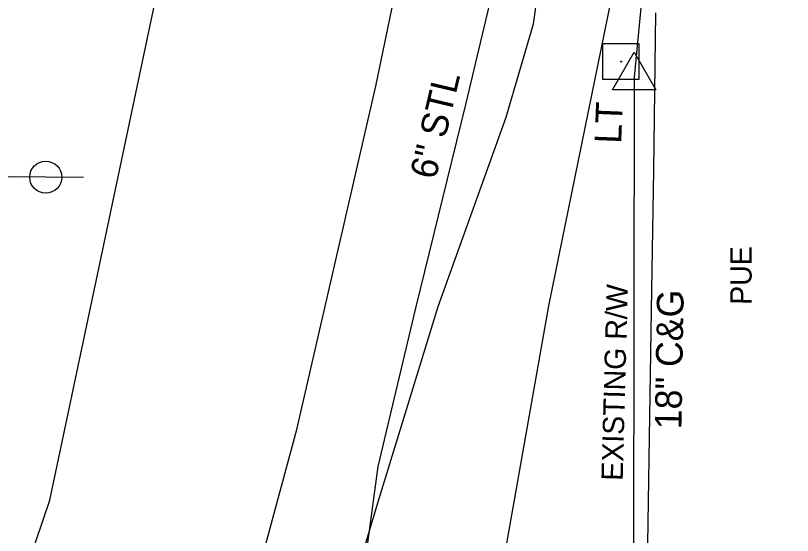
# Model space of a CAD drawing. Extents: x 1614611 to 1617571, y 898867 to 905462.
# Drawn here: x 1616119.9 to 1616236.5, y 899443.1 to 899521.1 of the extents above; entities that cross this region are included whole.
import ezdxf

# ---------------------------------------------------------------- set-up
doc = ezdxf.new("R2010")
doc.units = 0
for name, color, linetype in [('Exist Right of Way Easement Line Text', 7, 'Continuous'), ('Exist Right of Way Line Text', 7, 'Continuous'), ('Exist Right of Way Monument CELL', 7, 'Continuous'), ('Exist Roads Curbs Text', 7, 'Continuous'), ('Exist Utilities Gas UG Line SUE LOS B', 7, 'Continuous'), ('Exist Utilities Gas UG Line SUE LOS B Text', 7, 'Continuous'), ('Exist Utilities Other Pole With Base CELL', 7, 'Continuous'), ('Exist Utilities Other Pole With Base Text', 7, 'Continuous'), ('Exist Utilities Telephone Pole CELL', 7, 'Continuous'), ('Exist Utilities Telephone UG Cable SUE LOS B', 7, 'Continuous'), ('Exist Utilities Telephone UG FO SUE LOS B', 7, 'Continuous'), ('Exist Utilities Water UG Line SUE LOS B', 7, 'Continuous'), ('Scratch_Level_1', 7, 'Continuous')]:
    doc.layers.add(name, color=color, linetype=linetype)

msp = doc.modelspace()

# ---------------------------------------------------------------- linework, layer by layer
at = {"layer": 'Exist Right of Way Monument CELL'}
for p, q in [((1616220.81, 899596.37), (1616212.74, 899511.85)), ((1616212.74, 899511.85), (1616212.61, 899422.1)), ((1616212.74, 899511.85), (1616212.74, 899511.85))]:
    msp.add_line(p, q, dxfattribs=at)
msp.add_lwpolyline([(1616209.49, 899509.96), (1616212.74, 899515.6), (1616215.99, 899509.96)], close=True, dxfattribs=at)
at = {"layer": 'Exist Utilities Gas UG Line SUE LOS B'}
msp.add_lwpolyline([(1616190.2, 899390.02), (1616174.99, 899410.03), (1616170.68, 899423.65), (1616172.28, 899438.3), (1616174.33, 899453.44), (1616179.95, 899477.17), (1616187.46, 899507.75), (1616199.06, 899556.48)], dxfattribs=at)
at = {"layer": 'Exist Utilities Other Pole With Base CELL'}
msp.add_line((1616210.77, 899514.17), (1616210.77, 899514.17), dxfattribs=at)
msp.add_lwpolyline([(1616208.05, 899516.87), (1616213.45, 899516.87), (1616213.45, 899511.47), (1616208.05, 899511.47), (1616208.05, 899516.87)], dxfattribs=at)
msp.add_circle((1616210.77, 899514.17), 0.0707, dxfattribs=at)
at = {"layer": 'Exist Utilities Telephone Pole CELL'}
for p, q in [((1616130.1, 899496.79), (1616118.77, 899496.9)), ((1616124.43, 899496.84), (1616124.43, 899496.84))]:
    msp.add_line(p, q, dxfattribs=at)
msp.add_circle((1616124.43, 899496.84), 2.41, dxfattribs=at)
at = {"layer": 'Exist Utilities Telephone UG Cable SUE LOS B'}
msp.add_lwpolyline([(1616102.33, 899364.7), (1616108.47, 899383.92), (1616109.56, 899394.84), (1616111.46, 899406.05), (1616113.78, 899415.32), (1616125.05, 899448.4), (1616131.48, 899478.87), (1616140.6, 899521.99), (1616147.11, 899554.84), (1616151.11, 899585.39), (1616153.86, 899606.67), (1616153.18, 899609.07), (1616150.87, 899610.42)], dxfattribs=at)
at = {"layer": 'Exist Utilities Telephone UG FO SUE LOS B'}
for points in [[(1616186.35, 899390.81), (1616176.34, 899400.32), (1616169.6, 899416.51), (1616168.42, 899428.4), (1616174.27, 899447.99), (1616183.34, 899477.46), (1616193.52, 899505.85), (1616197.61, 899519.87), (1616202.66, 899555.72), (1616206.78, 899581.86), (1616205.67, 899601.57), (1616205.17, 899614.27), (1616214.77, 899656.74), (1616223.26, 899694.54), (1616232.38, 899741.15), (1616238.03, 899772.42), (1616239.49, 899790.4), (1616242.07, 899803.13), (1616247.08, 899816.75), (1616255.84, 899848.11), (1616264.27, 899888.11), (1616275.63, 899938.03)], [(1616191.66, 899398.1), (1616189.9, 899399.55), (1616189.33, 899401.85), (1616189.51, 899413.84), (1616190.94, 899426.64), (1616199.92, 899477.56), (1616209.31, 899523.67), (1616212.53, 899561.31), (1616213.78, 899576.64), (1616215.47, 899598.51), (1616216.33, 899607.19), (1616215.12, 899608.85), (1616207.68, 899610.63), (1616188.38, 899611.81), (1616151.65, 899608.46), (1616149.45, 899608.3)]]:
    msp.add_lwpolyline(points, dxfattribs=at)
at = {"layer": 'Exist Utilities Water UG Line SUE LOS B'}
msp.add_lwpolyline([(1616133.06, 899355.12), (1616143.66, 899387.67), (1616153.34, 899426.63), (1616162.12, 899458.99), (1616173.96, 899510.49), (1616183.79, 899557.72), (1616191.69, 899595.33), (1616205.16, 899658.03), (1616213.77, 899696.35), (1616224.75, 899745.7), (1616235.9, 899798.65), (1616246.28, 899844.64), (1616246.68, 899847.05), (1616252.3, 899872.96), (1616263.66, 899921.5), (1616269.73, 899949.09)], dxfattribs=at)
at = {"layer": 'Scratch_Level_1'}
msp.add_lwpolyline([(1616214.76, 899441.82), (1616215.1, 899460.96), (1616215.36, 899479.92), (1616215.66, 899497.93), (1616215.98, 899521.48)], dxfattribs=at)

# ---------------------------------------------------------------- texts
at = {"layer": 'Exist Right of Way Easement Line Text'}
msp.add_text('PUE', height=3.2, rotation=89.7602, dxfattribs=at).set_placement((1616230.34, 899477.68))
at = {"layer": 'Exist Right of Way Line Text'}
msp.add_text('EXISTING R/W', height=3.2, rotation=88.4773, dxfattribs=at).set_placement((1616211.01, 899451.26))
at = {"layer": 'Exist Roads Curbs Text'}
msp.add_text('18" C&G', height=4, rotation=89.0353, dxfattribs=at).set_placement((1616219.82, 899459))
at = {"layer": 'Exist Utilities Gas UG Line SUE LOS B Text'}
msp.add_text('6" STL', height=4, rotation=76.7289, dxfattribs=at).set_placement((1616182.93, 899496.35))
at = {"layer": 'Exist Utilities Other Pole With Base Text'}
msp.add_text('LT', height=4, rotation=87.7687, dxfattribs=at).set_placement((1616210.78, 899501.82))

doc.saveas('drawing.dxf')
